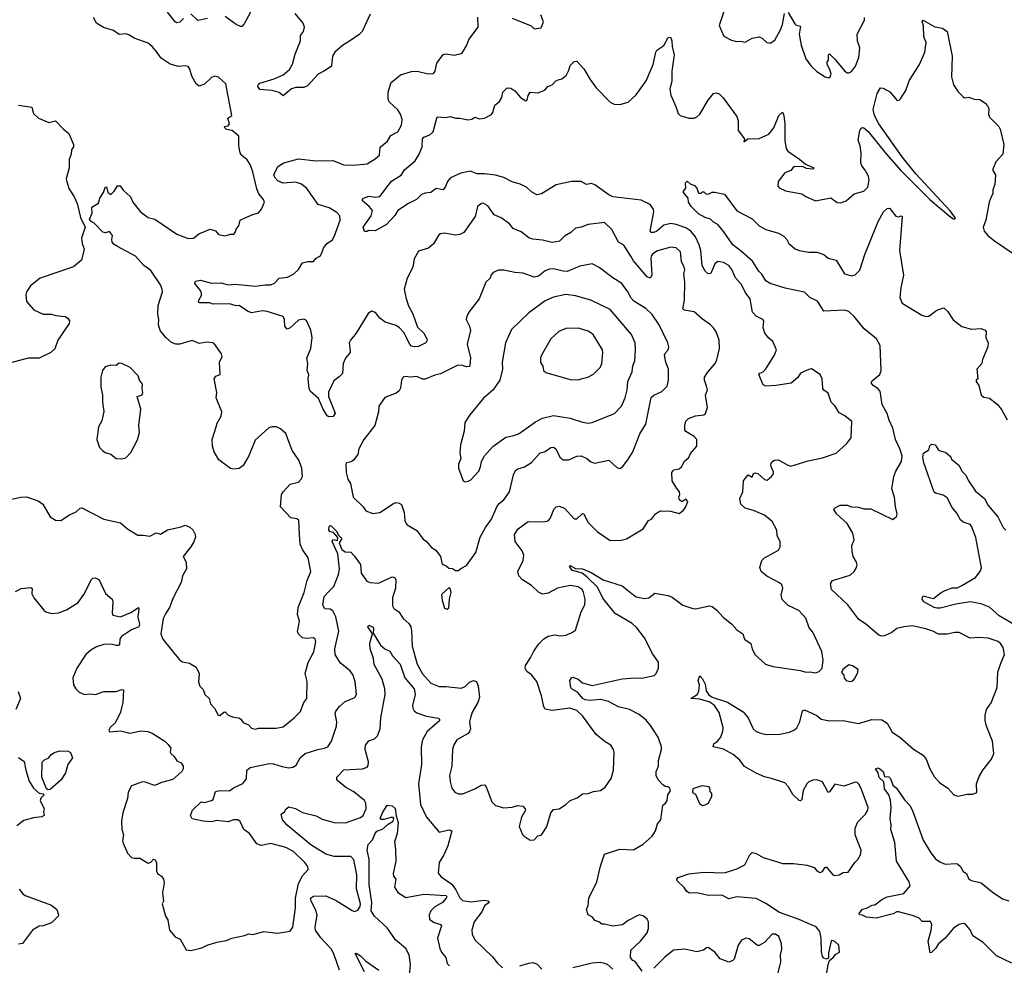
# Model space of a CAD drawing. Extents: x 2056909 to 2160450, y 827444 to 1016825.
# Tile 344 of 501: x 2091435 to 2098573, y 953369 to 960230. Entities that reach past the tile are written whole.
import ezdxf

# ---------------------------------------------------------------- set-up
doc = ezdxf.new("R2010")
doc.units = 0

msp = doc.modelspace()

# ---------------------------------------------------------------- linework, layer by layer
at = {"layer": '0CON10XD'}
for points in [[(2092622.1, 960237.9), (2092595, 960211.4), (2092575, 960207.5), (2092562, 960215), (2092506, 960285)], [(2093108.6, 960285), (2093060.9, 960199.1), (2093045, 960181.2), (2093035, 960180), (2093005, 960193.8), (2092925, 960252)], [(2096542.2, 960295), (2096507, 960187), (2096540.5, 960110.5), (2096595, 960081.2), (2096631.7, 960071.7), (2096663.9, 960073.9), (2096695, 960066.7), (2096745, 960096.2), (2096795, 960106), (2096817.5, 960095), (2096852.5, 960065), (2096875, 960059.2), (2096909.1, 960080.9), (2096950.8, 960155), (2096965.6, 960195), (2096980, 960275)], [(2097005, 960281.2), (2097055, 960200), (2097065, 960190.8), (2097095, 960182.5), (2097086.5, 960125), (2097099.4, 960045), (2097134.2, 959945), (2097172, 959892), (2097215, 959854), (2097275, 959816), (2097295, 959808.8), (2097309.2, 959810.8), (2097316.7, 959835), (2097308.8, 959868.8), (2097289.2, 959905), (2097288.3, 959921.7), (2097297.5, 959935), (2097297.5, 959975), (2097305, 959982.5), (2097345, 959944.2), (2097415, 959859.4), (2097435, 959844), (2097445.9, 959844.1), (2097465.7, 959854.3), (2097495, 959891.2), (2097518.1, 959955), (2097525.7, 960025), (2097508.6, 960075), (2097506.1, 960123.9), (2097558.8, 960225), (2097560, 960245)], [(2093145, 955083.3), (2093165, 955090), (2093295, 955090), (2093345, 955100), (2093425, 955164), (2093469.3, 955210.7), (2093494.4, 955275.6), (2093517.5, 955305), (2093517.9, 955427.9), (2093504.2, 955485), (2093526, 955565), (2093567, 955643), (2093582.5, 955715), (2093578, 955735), (2093565, 955743.8), (2093515, 955740.8), (2093485, 955745.8), (2093458.7, 955768.7), (2093448.7, 955788.7), (2093463.6, 955865), (2093448.9, 955915), (2093454.7, 955965.3), (2093498.2, 956075), (2093519.1, 956160.9), (2093545.7, 956225), (2093525.8, 956325), (2093484.6, 956384.6), (2093467.3, 956425), (2093464.3, 956494.3), (2093457.8, 956597.8), (2093445, 956607.5), (2093400, 956615), (2093326.4, 956696.4), (2093333.8, 956785), (2093343.8, 956805), (2093395, 956860), (2093455.6, 956874.4), (2093476.2, 956895), (2093483.9, 956916.1), (2093479.2, 956975), (2093457.5, 957035), (2093411.1, 957105), (2093365, 957226.7), (2093325, 957260), (2093295.7, 957275.7), (2093265, 957276.9), (2093241.9, 957268.1), (2093141.6, 957178.4), (2093095.3, 957064.7), (2093055.4, 956994.6), (2093025.5, 956974.5), (2092985, 956968.1), (2092963.5, 956973.5), (2092877.3, 957037.3), (2092844.5, 957094.5), (2092833.1, 957135), (2092831.1, 957185), (2092859.2, 957275), (2092867.3, 957302.7), (2092895.9, 957354.1), (2092901.2, 957385), (2092858.8, 957485), (2092863.3, 957525), (2092843.6, 957623.6), (2092856.4, 957643.6), (2092887.5, 957655), (2092883.9, 957743.9), (2092902, 957785), (2092898, 957805), (2092845, 957880), (2092835, 957886.2), (2092788.8, 957888.8), (2092735, 957880), (2092685, 957902), (2092595, 957876.5), (2092566.4, 957876.4), (2092536.4, 957886.4), (2092494.7, 957924.7), (2092453.1, 957975), (2092440, 958015), (2092444.5, 958055), (2092435.6, 958095), (2092437.8, 958155), (2092469.4, 958255), (2092468.1, 958275), (2092455.6, 958305), (2092385, 958409.2), (2092335, 958446), (2092274.3, 958514.3), (2092144.4, 958584.4), (2092118.8, 958598.8), (2092106.2, 958615), (2092102, 958635), (2092106.4, 958663.6), (2092085, 958692.5), (2092057.7, 958682.3), (2092037.7, 958687.7), (2091975, 958752.5), (2091952.5, 958765), (2091941.7, 958781.7), (2091961.2, 958825), (2091958.8, 958865), (2091963.8, 958875), (2092005, 958897.5), (2092015.8, 958935), (2092042, 958975), (2092055, 959012.5), (2092065, 959017.5), (2092073.8, 958975), (2092095, 958961.2), (2092120, 958985), (2092143.8, 959025), (2092162.5, 959025), (2092183.6, 958993.6), (2092237.5, 958945), (2092254, 958905), (2092311.2, 958835), (2092366.2, 958795), (2092415, 958781.4), (2092575, 958674.4), (2092655, 958641.9), (2092695, 958643.8), (2092732.5, 958675), (2092815, 958710), (2092855, 958696.7), (2092875, 958670), (2092925, 958662.5), (2092963, 958673), (2092987, 958673), (2092997.5, 958685), (2093006.7, 958715), (2093023.3, 958735), (2093032.5, 958775), (2093075, 958793.3), (2093125, 958816.7), (2093165, 958827.5), (2093187.5, 958855), (2093208.8, 958905), (2093201.2, 958925), (2093168.6, 958965), (2093153.3, 959003.3), (2093125, 959126.7), (2093105, 959180), (2093082.7, 959212.7), (2093044.2, 959244.2), (2093034.1, 959264.1), (2093024.2, 959314.2), (2093024, 959385), (2092975, 959425.7), (2092935, 959433.1), (2092921.2, 959445), (2092920, 959455), (2092945, 959460), (2092956.2, 959475), (2092943.8, 959515), (2092973.3, 959535), (2092928, 959765), (2092875, 959813.3), (2092849.3, 959820.7), (2092825, 959810), (2092775, 959761.2), (2092735, 959746.7), (2092714.4, 959764.4), (2092685.7, 959815), (2092665.6, 959875.6), (2092655, 959888.8), (2092635, 959894.2), (2092585, 959890.8), (2092525, 959905.7), (2092460.2, 959950.2), (2092425, 960000), (2092395.8, 960035), (2092365, 960058.6), (2092265, 960095.7), (2092225, 960120.8), (2092205, 960125.7), (2092155, 960122.9), (2092115, 960151.9), (2092042.7, 960172.7), (2091990.8, 960205), (2091968.6, 960245)], [(2092795, 960237.5), (2092725, 960224.2), (2092675, 960272.5)], [(2094646.2, 954613.8), (2094735, 954650), (2094780, 954675), (2094805, 954677.5), (2094816.9, 954665), (2094858.1, 954555), (2094885, 954528.1), (2094945, 954510.6), (2095005, 954515.7), (2095045, 954527.5), (2095083.6, 954523.6), (2095100, 954505), (2095101.2, 954495), (2095072.5, 954445), (2095056.2, 954375), (2095079.3, 954319.3), (2095092.5, 954305), (2095135, 954276.7), (2095165, 954280), (2095191.7, 954308.3), (2095215, 954313.8), (2095225.7, 954324.3), (2095256, 954375), (2095286, 954475), (2095305, 954498.8), (2095345, 954503.3), (2095393.3, 954535), (2095424.5, 954565.5), (2095475.7, 954584.3), (2095516.1, 954613.9), (2095555, 954616.2), (2095595, 954630), (2095645, 954636.7), (2095678.3, 954661.7), (2095723.8, 954725), (2095738.8, 954785), (2095744, 954915), (2095740, 954935), (2095720, 954965), (2095679.7, 954989.7), (2095615, 955042.9), (2095515, 955179.4), (2095475, 955217.9), (2095423.7, 955233.7), (2095295, 955216.9), (2095245, 955227.5), (2095233.5, 955245), (2095218.1, 955325), (2095185, 955427.5), (2095145, 955476.2), (2095111.7, 955501.7), (2095100, 955525), (2095102.5, 955545), (2095139.1, 955600.9), (2095161.3, 955648.7), (2095198.2, 955701.8), (2095235, 955738.1), (2095265, 955756.9), (2095315, 955767.5), (2095355, 955760), (2095395, 955764), (2095435, 955780), (2095465, 955800), (2095505, 955932.5), (2095532.5, 955985), (2095534.2, 956025.8), (2095523.3, 956075), (2095512.5, 956095), (2095483.8, 956115), (2095425, 956125.4), (2095334.6, 956105.4), (2095265, 956068.6), (2095225, 956062.9), (2095195, 956075.7), (2095145, 956124.5), (2095080.6, 956165), (2095054.3, 956195), (2095045.7, 956225), (2095085.5, 956305), (2095090, 956345), (2095076.7, 956375), (2095026.2, 956445), (2095021.1, 956495), (2095048.6, 956535), (2095121.3, 956588.7), (2095235, 956585.6), (2095265, 956594.2), (2095280.5, 956609.5), (2095308.7, 956681.3), (2095325, 956696), (2095345, 956700), (2095383.3, 956685), (2095455, 956608.1), (2095475, 956608.6), (2095515, 956646), (2095525, 956643.8), (2095553.7, 956583.7), (2095623.3, 956515), (2095715, 956451.4), (2095795.8, 956454.2), (2095835, 956462), (2095953.9, 956536.1), (2095993.3, 956595), (2096015, 956606.7), (2096044.3, 956645.7), (2096065, 956658), (2096085, 956666.2), (2096154, 956664), (2096215, 956646.7), (2096245, 956667.5), (2096260.7, 956689.3), (2096277.5, 956735), (2096265, 956750), (2096235, 956732.5), (2096217.5, 956745), (2096212.5, 956765), (2096220, 956785), (2096217.5, 956805), (2096197.7, 956827.7), (2096166, 956885), (2096163.3, 956945), (2096176.4, 956963.6), (2096215, 956971.2), (2096233.3, 956985), (2096255, 957026.7), (2096285.7, 957054.3), (2096298.8, 957081.2), (2096343.8, 957135), (2096343.8, 957185), (2096325, 957206.2), (2096265, 957241.2), (2096258, 957255), (2096256, 957285), (2096265, 957316.7), (2096283.3, 957335), (2096335, 957354.3), (2096395, 957362.5), (2096407.5, 957372.5), (2096422.2, 957415), (2096406.7, 957505), (2096420.8, 957545), (2096416, 957564), (2096399.5, 957615), (2096400, 957635), (2096420.9, 957669.1), (2096475.8, 957734.2), (2096488.8, 957761.2), (2096508.6, 957845), (2096505.6, 957905), (2096483.1, 957965), (2096464.3, 957995), (2096442.9, 958015), (2096385, 958055.7), (2096325, 958110.6), (2096253.1, 958123.1), (2096241.5, 958131.5), (2096254.5, 958195), (2096256.5, 958325), (2096250, 958385), (2096256.6, 958415), (2096253.1, 958435), (2096231.8, 958475), (2096224.3, 958545), (2096195, 958574.3), (2096155, 958578.9), (2096057.8, 958552.2), (2096025, 958531.9), (2096015, 958518.8), (2096011.2, 958498.8), (2096017.9, 958375), (2096005, 958354.2), (2095985, 958362.9), (2095885, 958480), (2095864.6, 958515), (2095815, 958593.3), (2095775, 958616.2), (2095727.1, 958707.1), (2095675, 958757.5), (2095555, 958743.8), (2095505.7, 958724.3), (2095465, 958717.5), (2095430, 958685), (2095385, 958658.6), (2095348.3, 958621.7), (2095295, 958613.5), (2095225, 958630), (2095155, 958637.5), (2095125, 958648), (2095071.1, 958691.1), (2095011.2, 958715), (2094985, 958747.5), (2094925, 958791.1), (2094875, 958814.5), (2094829.8, 958879.8), (2094795, 958899.2), (2094783, 958897), (2094754.2, 958875), (2094737.3, 958802.7), (2094654.1, 958685.9), (2094625, 958671.5), (2094595, 958667.3), (2094515, 958680), (2094485, 958677.1), (2094472.4, 958667.6), (2094435, 958602.5), (2094398.8, 958571.2), (2094325, 958550), (2094293.8, 958495), (2094286, 958435), (2094244, 958355), (2094222, 958275), (2094233.1, 958215), (2094253.6, 958153.6), (2094285.6, 958095), (2094319.7, 957999.7), (2094364.1, 957954.1), (2094386.2, 957915), (2094388.8, 957905), (2094380, 957885), (2094325, 957857.5), (2094295, 957855.8), (2094275, 957862), (2094262.9, 957875), (2094219.4, 957959.4), (2094188.1, 957995), (2094165, 958011.8), (2094083.9, 958033.9), (2094045.8, 958065), (2094015, 958105.8), (2093985, 958114.2), (2093960.9, 958099.1), (2093873.8, 957955), (2093832, 957905), (2093824.3, 957885), (2093827.1, 957847.1), (2093830.8, 957815), (2093796.3, 957773.7), (2093780.6, 957735), (2093775, 957663.3), (2093752, 957638), (2093711.1, 957608.9), (2093673.6, 957526.4), (2093674.4, 957495), (2093721.4, 957375), (2093708.3, 957351.7), (2093675, 957349.2), (2093664.6, 957354.6), (2093634.7, 957404.7), (2093600.1, 957480.1), (2093540.5, 957535), (2093532.7, 957552.7), (2093526.7, 957623.3), (2093530.8, 957655), (2093519.4, 957685), (2093522.5, 957735), (2093517.5, 957775), (2093545.6, 957845), (2093554.4, 957925), (2093546.4, 957976.4), (2093515, 958046.2), (2093495, 958055.8), (2093455, 958049.4), (2093395, 957994), (2093375, 957983.3), (2093357.5, 958005), (2093355.6, 958055), (2093345, 958075.8), (2093228.3, 958111.7), (2093195, 958116.4), (2093115, 958103.3), (2093085, 958114.3), (2093025, 958156.7), (2093005, 958154.4), (2092955, 958166.9), (2092835, 958166.2), (2092814.2, 958174.2), (2092737.5, 958175), (2092730.8, 958185), (2092732.5, 958195), (2092751.7, 958228.3), (2092753.8, 958245), (2092745.6, 958265.6), (2092703.8, 958315), (2092708, 958332), (2092745, 958339.5), (2092825, 958317.5), (2092895, 958320), (2092945, 958306.2), (2092995, 958310), (2093145, 958296.2), (2093215, 958306.9), (2093255, 958305.6), (2093281.5, 958318.5), (2093315, 958353.3), (2093377.3, 958362.7), (2093422, 958385), (2093455, 958418), (2093485, 958466.2), (2093524.2, 958475.8), (2093565, 958476.2), (2093585, 958498.8), (2093615, 958516.2), (2093627.5, 958545), (2093637.6, 958572.4), (2093661.4, 958605), (2093698.9, 958631.1), (2093718.1, 958661.9), (2093758.5, 958775), (2093756.7, 958806.7), (2093735, 958830.6), (2093678.6, 958865), (2093599.5, 958889.5), (2093515.2, 959005.2), (2093476.6, 959036.6), (2093435, 959050.8), (2093344.6, 959044.6), (2093305, 959059.4), (2093284.4, 959085), (2093278, 959105), (2093305, 959163.3), (2093349.1, 959190.9), (2093455, 959220), (2093585, 959204.6), (2093705, 959207.7), (2093785, 959177.3), (2093855, 959173.8), (2093955, 959184.4), (2094010.9, 959219.1), (2094042.3, 959247.7), (2094047.5, 959305), (2094101.3, 959348.7), (2094125, 959388.3), (2094175, 959415.5), (2094202.7, 959465), (2094206.5, 959505), (2094196.4, 959545), (2094176.4, 959576.4), (2094115, 959631.1), (2094105, 959651.2), (2094106.6, 959703.4), (2094126.7, 959775), (2094195, 959828.5), (2094275, 959853.3), (2094316.4, 959856.4), (2094395, 959837.5), (2094435, 959838), (2094447.5, 959855), (2094458, 959915), (2094505, 959976.2), (2094525, 959981.2), (2094585, 959972), (2094635, 959983.3), (2094645, 959992.5), (2094675.6, 960044.4), (2094690.8, 960085), (2094757.5, 960175), (2094755, 960247.5)], [(2093975, 960268.8), (2093918.6, 960145), (2093896.9, 960123.1), (2093825, 960074.2), (2093775, 960041.9), (2093720, 959995), (2093703.1, 959965), (2093695, 959892.9), (2093649.2, 959860.8), (2093597.5, 959835), (2093521.4, 959748.6), (2093495, 959737.5), (2093436.4, 959736.4), (2093405, 959727.3), (2093345, 959676.2), (2093315, 959701.2), (2093265, 959715.7), (2093175, 959723.3), (2093162, 959745), (2093162.5, 959755), (2093175, 959769.2), (2093278.5, 959801.5), (2093345, 959830), (2093390.7, 959869.3), (2093412.9, 959907.1), (2093431.2, 959978.8), (2093471.1, 960075), (2093470.8, 960115), (2093491.8, 960145), (2093499.2, 960175), (2093490.6, 960205), (2093431.1, 960275)], [(2095947, 953327), (2095896.4, 953396.4), (2095880, 953405), (2095862.5, 953425), (2095865, 953480), (2095935, 953543.3), (2095983.8, 953605), (2095992.5, 953635), (2095994.3, 953685), (2095984.4, 953704.4), (2095955, 953727.5), (2095925, 953734.3), (2095845, 953694), (2095805, 953662.5), (2095735, 953652.5), (2095675, 953668), (2095655, 953666.7), (2095632.5, 953685), (2095605, 953693.3), (2095588.3, 953718.3), (2095556.2, 953736.2), (2095543.3, 953775), (2095555.9, 953804.1), (2095560, 953855), (2095619.2, 953975), (2095645, 954087.5), (2095674, 954175), (2095785, 954210.8), (2095885, 954205.8), (2095955, 954248.8), (2096021.2, 954305), (2096043.8, 954345), (2096058.8, 954395), (2096083.8, 954425), (2096098.3, 954531.7), (2096117.5, 954545), (2096130, 954565), (2096133.3, 954605), (2096152.5, 954635), (2096147.5, 954655), (2096133.3, 954663.3), (2096115, 954666.7), (2096098.3, 954678.3), (2096063.8, 954715), (2096050, 954745), (2096050, 954775), (2096066.1, 954813.9), (2096066.2, 954855), (2096088.8, 954935), (2096088.8, 954955), (2096064, 955025), (2096009.1, 955109.1), (2095976.6, 955146.6), (2095925, 955187.8), (2095856.1, 955226.1), (2095775, 955244.5), (2095703, 955283), (2095645, 955297.7), (2095570.4, 955289.6), (2095535, 955294.8), (2095517.7, 955305), (2095479.6, 955349.6), (2095435, 955374.2), (2095429.2, 955385), (2095424.3, 955435), (2095434.2, 955455.8), (2095445, 955460), (2095483.3, 955445), (2095515, 955418), (2095585, 955399.4), (2095802.6, 955447.4), (2095895, 955454.3), (2095945, 955452.9), (2096035, 955471.2), (2096048, 955485), (2096066.2, 955525), (2096065, 955567.5), (2096025, 955626.2), (2095965.5, 955745), (2095908.1, 955818.1), (2095875, 955849.4), (2095750.7, 955920.7), (2095662.6, 956032.6), (2095622.8, 956112.8), (2095547.5, 956187.5), (2095513.5, 956213.5), (2095438, 956235), (2095420, 956265), (2095425, 956268.8), (2095465, 956248.1), (2095515, 956244.4), (2095578.5, 956218.5), (2095665, 956166.7), (2095801.7, 956121.7), (2095874.6, 956064.6), (2095905, 956043.3), (2095965, 956031.4), (2095995, 956036), (2096040.5, 956069.5), (2096135, 956052.5), (2096165, 956039.2), (2096242.6, 955982.6), (2096315, 955957.5), (2096335, 955956), (2096435, 955978), (2096455, 955971.2), (2096488, 955945), (2096535, 955894), (2096598.8, 955845), (2096635, 955803.3), (2096676.7, 955775), (2096690, 955735), (2096736, 955705), (2096744, 955665), (2096763.4, 955623.4), (2096842.5, 955555), (2096895, 955535.8), (2097095, 955508.6), (2097135, 955496), (2097165, 955499.2), (2097205, 955490), (2097230.5, 955499.5), (2097252, 955525), (2097258.9, 955585), (2097251.8, 955628.2), (2097249.1, 955645), (2097185.5, 955785), (2097158.1, 955818.1), (2097135, 955886.7), (2097082.4, 955942.4), (2097005, 955980), (2096962.6, 956022.6), (2096954.3, 956055), (2096968, 956105), (2096959.1, 956129.1), (2096943.2, 956143.2), (2096851.3, 956191.3), (2096809.2, 956225), (2096801.4, 956255), (2096815, 956306), (2096835, 956325.7), (2096935, 956380), (2096947.5, 956405), (2096947.5, 956445), (2096926, 956485), (2096924.5, 956525), (2096889.8, 956589.8), (2096833.8, 956633.8), (2096755, 956667.5), (2096693.3, 956685), (2096663.6, 956713.6), (2096655.6, 956755), (2096677.5, 956805), (2096682.5, 956885), (2096695.8, 956904.2), (2096715, 956926.7), (2096745, 956910), (2096753.9, 956936.1), (2096767.5, 956942.5), (2096785, 956936.2), (2096835, 956893.3), (2096855, 956888.8), (2096885, 956914.2), (2096898.6, 956935), (2096899.7, 956949.7), (2096882, 956985), (2096880, 957005), (2096888, 957022), (2096906.9, 957033.1), (2096935, 957035.5), (2096999.2, 956999.2), (2097025, 956991.5), (2097150.5, 957029.5), (2097255, 957050.8), (2097355, 957085.8), (2097428.3, 957151.7), (2097463.8, 957195), (2097466.7, 957315), (2097416.6, 957356.6), (2097376.8, 957376.8), (2097346.5, 957426.5), (2097318, 957455), (2097295, 957520), (2097265, 957542.5), (2097257.5, 957555), (2097253.3, 957625), (2097237.5, 957655), (2097175.9, 957695.9), (2097155, 957691.2), (2097096.7, 957665), (2097077, 957633), (2097026.8, 957593.2), (2096915.5, 957574.5), (2096845, 957570.6), (2096825, 957580), (2096794, 957655), (2096800, 957665), (2096825, 957675.8), (2096844.6, 957695.4), (2096907.1, 957795), (2096922, 957835), (2096894, 957895), (2096865, 957920), (2096836.4, 957956.4), (2096824, 957995), (2096830, 958045), (2096822.5, 958055), (2096775, 958078), (2096746.8, 958106.8), (2096730, 958205), (2096700, 958245), (2096665, 958310), (2096625, 958356.7), (2096598.3, 958418.3), (2096575.6, 958445.6), (2096537.3, 958467.3), (2096495, 958475.7), (2096475, 958458.8), (2096445, 958388.8), (2096425, 958386), (2096405, 958404.3), (2096382.9, 958445), (2096372.2, 958555), (2096360.3, 958595), (2096333.6, 958655), (2096300.5, 958695), (2096265, 958720), (2096195, 958744.5), (2096155, 958750), (2096105, 958738.6), (2096054.2, 958695), (2096032.5, 958685), (2096012.5, 958685), (2096006, 958695), (2096032.3, 958835), (2096030.9, 958855), (2096005, 958889.1), (2095940.1, 958920.1), (2095735, 958945.3), (2095705, 958958.9), (2095605, 959032.2), (2095579.2, 959040.8), (2095545, 959033.3), (2095505, 959056.2), (2095435, 959054.4), (2095325, 959031.4), (2095217.5, 958965), (2095185, 958960), (2095145, 958981.2), (2095110, 959015), (2095063.3, 959036.7), (2095005, 959052.9), (2094945, 959085.7), (2094885, 959100.6), (2094805, 959111.5), (2094751.1, 959111.1), (2094701.7, 959131.7), (2094632.5, 959115), (2094558.1, 959081.9), (2094535.8, 959055), (2094521.3, 959018.7), (2094505, 958996.2), (2094455, 959005.8), (2094415, 958976.7), (2094375, 958972.1), (2094348, 958962), (2094312, 958925), (2094253.1, 958896.9), (2094175.5, 958844.5), (2094155, 958810), (2094095, 958744.4), (2094011.7, 958698.3), (2093965, 958700), (2093955, 958692.5), (2093933.3, 958693.3), (2093924.2, 958725), (2093982.7, 958807.3), (2093992, 958845), (2093968.8, 958875), (2093920, 958915), (2093920, 958925), (2093927.5, 958935), (2093965, 958949.2), (2094015, 958942), (2094045, 958946.7), (2094105, 959026.2), (2094130.9, 959059.1), (2094199.5, 959100.5), (2094225, 959139.2), (2094300.8, 959205), (2094330.8, 959255), (2094352.5, 959307.5), (2094355.8, 959365), (2094365, 959377.1), (2094407, 959393), (2094431.2, 959415), (2094462.5, 959525), (2094525, 959518.8), (2094555, 959527.5), (2094595, 959515.8), (2094625, 959515.8), (2094685, 959502.9), (2094711.7, 959508.3), (2094735, 959522.5), (2094765, 959511.2), (2094805, 959514), (2094855, 959541.2), (2094865, 959556.7), (2094880, 959610), (2094913, 959637), (2094930, 959665), (2094936.4, 959703.6), (2094970, 959735), (2094995, 959733.3), (2095025, 959713.3), (2095065, 959663.8), (2095105, 959640), (2095113.8, 959646.2), (2095121.1, 959678.9), (2095135, 959703.3), (2095190.7, 959699.3), (2095241.7, 959718.3), (2095264.4, 959745.6), (2095295, 959756.7), (2095322, 959785), (2095345.9, 959795.9), (2095365, 959800.8), (2095396.2, 959825), (2095416.7, 959863.3), (2095425, 959896.2), (2095455, 959926.2), (2095475, 959927.5), (2095523.6, 959873.6), (2095569.4, 959795), (2095615, 959734), (2095715, 959631.9), (2095745, 959616.7), (2095785, 959613.3), (2095845, 959630.9), (2095905, 959684.4), (2095975.5, 959785), (2096027.8, 959905), (2096045.5, 959995), (2096055, 960008.1), (2096105, 960041.2), (2096135, 960101.2), (2096153.3, 960103.3), (2096163.8, 960075), (2096164, 960035), (2096179.4, 959975), (2096161.5, 959855), (2096161.9, 959785), (2096148.5, 959725), (2096155, 959681.2), (2096190.5, 959600.5), (2096208.6, 959548.6), (2096223.8, 959535), (2096285, 959515.6), (2096325.6, 959514.4), (2096345, 959524), (2096365.4, 959544.6), (2096425, 959646.2), (2096463.8, 959695), (2096485, 959700), (2096505, 959692.5), (2096535, 959663.3), (2096635, 959527.5), (2096643.3, 959495), (2096644.2, 959425), (2096690, 959365), (2096685, 959342.5), (2096714.4, 959365.6), (2096795, 959368.6), (2096865, 959399.2), (2096902.2, 959445), (2096939.4, 959535), (2096965, 959557.5), (2096974.3, 959534.3), (2096980.9, 959475), (2096981.7, 959351.7), (2096992.2, 959295), (2097004.7, 959274.7), (2097088.3, 959218.3), (2097130.8, 959180.8), (2097191.2, 959155), (2097183.8, 959146.2), (2097140.2, 959150.2), (2097115, 959161.1), (2097055, 959164.2), (2097041.7, 959158.3), (2097025.5, 959134.5), (2096981.3, 959118.7), (2096933.8, 959055), (2096931.2, 959025), (2096940.5, 959010.5), (2096987.7, 958987.7), (2097105.8, 958965.8), (2097135, 958946.2), (2097205, 958916), (2097315, 958936.2), (2097362.1, 958902.1), (2097385, 958900), (2097426.7, 958915), (2097485, 958967.1), (2097555, 958985.6), (2097584.7, 959015.3), (2097592.4, 959065), (2097588.6, 959095), (2097565, 959138.5), (2097539.1, 959169.1), (2097531.9, 959191.9), (2097534.6, 959264.6), (2097528.2, 959315), (2097514.5, 959355), (2097525.4, 959424.6), (2097535, 959441.4), (2097545, 959447.1), (2097555, 959443.8), (2097585, 959418.1), (2097717.4, 959257.4), (2097822.6, 959135), (2098035, 958923), (2098185, 958795.7), (2098205.8, 958784.2), (2098216.2, 958783.8), (2098216.4, 958793.6), (2098178.6, 958845), (2097931.7, 959111.7), (2097833.4, 959233.4), (2097663.9, 959475), (2097631.3, 959535), (2097622.6, 959577.4), (2097650.6, 959695), (2097675, 959734), (2097695, 959733.8), (2097743.3, 959705), (2097797, 959643), (2097810, 959645), (2097820, 959655), (2097859.2, 959715), (2097883.1, 959785), (2097958.6, 959905), (2097997.8, 959995), (2098005.7, 960065), (2097990.8, 960105), (2097986.2, 960185), (2097977.5, 960215), (2097985, 960226.7), (2098068.3, 960178.3), (2098125, 960167.5), (2098158, 960145), (2098195.5, 959965), (2098190, 959815), (2098205.7, 959755.7), (2098238.8, 959705), (2098275, 959670), (2098285, 959663.3), (2098315, 959666.7), (2098355, 959652.5)], [(2095005, 960240), (2095142.5, 960185), (2095165, 960162.5), (2095215, 960170), (2095232.5, 960215), (2095212.5, 960265)], [(2098355, 959652.5), (2098395, 959650), (2098435, 959623.8), (2098451.2, 959605), (2098460, 959585), (2098459.2, 959545), (2098465, 959522.5), (2098532.5, 959455), (2098543.3, 959435), (2098570.8, 959325), (2098563.3, 959255), (2098511.7, 959198.3), (2098490, 959145), (2098490, 959135), (2098510, 959105), (2098503.3, 959035), (2098490, 958995), (2098490, 958965), (2098476.7, 958945), (2098464, 958905), (2098440, 958775), (2098418.8, 958725), (2098427.1, 958695), (2098452.5, 958665), (2098502.5, 958625), (2098705, 958486.8)], [(2091425, 959609.6), (2091523.3, 959595), (2091535, 959550), (2091571.2, 959515), (2091645, 959484.4), (2091695, 959496.2), (2091748.8, 959438.8), (2091791.2, 959405), (2091824, 959325), (2091823.8, 959306.2), (2091811.2, 959285), (2091808.6, 959255), (2091794.4, 959215), (2091792.5, 959155), (2091772.5, 959075), (2091775.6, 959055.6), (2091790.8, 959005), (2091830, 958945), (2091850.8, 958895), (2091876.2, 958795), (2091908.8, 958725), (2091883.8, 958645), (2091887.1, 958605), (2091902.9, 958565), (2091882.5, 958485), (2091825, 958435.7), (2091584, 958355), (2091512.1, 958297.9), (2091484, 958255), (2091478.8, 958235), (2091483.8, 958185), (2091536.7, 958125), (2091605.9, 958094.1), (2091665, 958094.2), (2091696.2, 958083.8), (2091765, 958076.2), (2091782.5, 958065), (2091796.2, 958045), (2091793.3, 958025), (2091712.2, 957905), (2091688.3, 957841.7), (2091660, 957815), (2091575, 957774.4), (2091496.8, 957773.2), (2091325, 957728.8)], [(2096385, 955446.7), (2096405, 955408.8), (2096411.5, 955361.5), (2096431.1, 955331.1), (2096455, 955314), (2096567, 955277), (2096679.1, 955209.1), (2096715.7, 955165), (2096751.9, 955085), (2096775, 955065.6), (2096815, 955050.5), (2096845.6, 955044.4), (2096945, 955045.7), (2097015, 955060), (2097052.7, 955077.3), (2097068.8, 955091.2), (2097090.8, 955135), (2097108.8, 955215), (2097125, 955223.3), (2097215, 955180.6), (2097245, 955154.3), (2097305, 955142.5), (2097405, 955146), (2097515, 955122.5), (2097613.6, 955153.6), (2097685, 955151.2), (2097723.3, 955125), (2097759.6, 955059.6), (2097815, 955024.4), (2097915, 954936), (2097985, 954892.5), (2098005.4, 954865.4), (2098033.1, 954795), (2098065, 954738.8), (2098103.8, 954695), (2098162.5, 954655), (2098207.5, 954605), (2098235, 954596.7), (2098305, 954611.2), (2098345, 954610), (2098375, 954622.5), (2098372, 954685), (2098390.9, 954739.1), (2098418.1, 954785), (2098480, 954865), (2098497.5, 954905), (2098486.5, 954995), (2098442.9, 955105), (2098433.6, 955145), (2098433.5, 955185), (2098444.3, 955225), (2098477.2, 955272.8), (2098522.2, 955385), (2098525.5, 955495), (2098546.6, 955553.4), (2098575.6, 955625), (2098565.7, 955675), (2098546, 955705), (2098528.6, 955718.6), (2098455, 955742.2), (2098385, 955748.1), (2098325, 955743.1), (2098245, 955784.2), (2098215, 955783.8), (2098159.1, 955770.9), (2098095, 955772.5), (2098055, 955794), (2098005, 955810.8), (2097905, 955830.8), (2097845, 955825.7), (2097795, 955812), (2097757.4, 955782.6), (2097705, 955759.2), (2097685, 955757.5), (2097663.3, 955765), (2097567, 955847), (2097518.9, 955878.9), (2097438, 955985), (2097319.4, 956095), (2097314.2, 956135.8), (2097328.3, 956161.7), (2097455, 956199.2), (2097483.8, 956225), (2097502, 956255), (2097505.8, 956275), (2097502.5, 956295), (2097477.5, 956335), (2097470.5, 956370.5), (2097468.8, 956415), (2097484, 956456), (2097475.5, 956505), (2097432.9, 956575), (2097357.1, 956645), (2097337.5, 956675), (2097342.5, 956685), (2097383.6, 956706.4), (2097435, 956707.5), (2097465.9, 956695.9), (2097515, 956692.5), (2097555, 956680.8), (2097605, 956680), (2097765, 956603.3), (2097792.5, 956625), (2097796.2, 956645), (2097784.2, 956694.2), (2097777.5, 956765), (2097757.5, 956825), (2097772.9, 956915), (2097787.1, 956955), (2097827, 957023), (2097831.5, 957065), (2097816.2, 957116.2), (2097783.8, 957185), (2097765.4, 957265), (2097737.8, 957325), (2097725, 957372.5), (2097688, 957438), (2097673.8, 957535), (2097656.7, 957555), (2097621.4, 957575), (2097608.6, 957595), (2097618.6, 957611.4), (2097670.6, 957655), (2097680.9, 957685), (2097672.7, 957865), (2097647.5, 957915), (2097557.7, 957987.7), (2097485, 958076.2), (2097445, 958112.1), (2097415, 958121.2), (2097263.7, 958113.7), (2097217.9, 958187.9), (2097164.3, 958214.3), (2097125, 958252.3), (2096985, 958282.7), (2096875, 958314.6), (2096845, 958334.7), (2096814, 958384), (2096793.2, 958405), (2096748.2, 958478.2), (2096668.5, 958548.5), (2096604.5, 958595), (2096540.4, 958690.4), (2096495, 958744.3), (2096465, 958760), (2096443.3, 958783.3), (2096403.3, 958795), (2096355, 958820), (2096303.8, 958875), (2096283.8, 958905), (2096280, 958935), (2096246.7, 958975), (2096246.7, 958985), (2096263, 959007), (2096262.5, 959045), (2096273, 959057), (2096295, 959037.5), (2096326.1, 959026.1), (2096345, 959007.5), (2096355, 958970), (2096375, 958970), (2096385, 958980), (2096395, 958980), (2096410, 958965), (2096425, 958962.5), (2096455, 958977.5), (2096475, 958977.5), (2096545, 958962.5), (2096635, 958843.8), (2096744.1, 958784.1), (2096795, 958733.8), (2096845, 958708), (2096935, 958681.2), (2096975, 958660), (2096996, 958635), (2097010, 958605), (2097056.5, 958566.5), (2097085.8, 958554.2), (2097155, 958541.9), (2097215, 958544), (2097265, 958525.8), (2097295, 958500), (2097355, 958483.8), (2097415, 958386), (2097465, 958372), (2097491.7, 958378.3), (2097525, 958412.5), (2097562, 958525), (2097659.2, 958765), (2097696.7, 958835), (2097725, 958860), (2097741.7, 958861.7), (2097787.5, 958805), (2097805, 958800), (2097825, 958806.7), (2097831.7, 958801.7), (2097813.6, 958555), (2097841.5, 958375), (2097823.1, 958285), (2097815.8, 958215), (2097832.1, 958172.1), (2097975.8, 958085.8), (2098005, 958076), (2098025, 958079.2), (2098085, 958121.9), (2098135, 958138.8), (2098162, 958115), (2098201.7, 958051.7), (2098264.3, 958004.3), (2098334.1, 957984.1), (2098405, 957989.2), (2098435, 957976.2), (2098442, 957965), (2098438.8, 957925), (2098455.8, 957885.8), (2098454, 957855), (2098416.2, 957765), (2098411.2, 957735), (2098373.3, 957695), (2098380, 957625), (2098370, 957615), (2098370, 957605), (2098387.5, 957575), (2098406.2, 957505), (2098425, 957490), (2098465, 957483.8), (2098521.2, 957441.2), (2098552.3, 957402.3), (2098595, 957327.5)], [(2094615, 956232.5), (2094631.7, 956248.3), (2094675, 956270), (2094742, 956365), (2094772.9, 956475), (2094811.9, 956545), (2094855.6, 956605), (2094894.1, 956695.9), (2094911.5, 956718.5), (2094945.8, 956745), (2094985.8, 956805), (2095015, 956926.7), (2095030, 956960), (2095045, 956971.4), (2095095.5, 956984.5), (2095145, 957017.5), (2095206.4, 957083.6), (2095245, 957095.7), (2095285, 957125.8), (2095305, 957127.5), (2095322, 957115), (2095350, 957055), (2095375, 957036), (2095415, 957036), (2095475, 957062.9), (2095505, 957064.3), (2095545.4, 957045.4), (2095575, 957021.9), (2095605, 957012.5), (2095705, 957034), (2095765, 956980), (2095785, 956973.3), (2095805, 956986.7), (2095844.4, 957035.6), (2095879.2, 957095), (2095931.4, 957225), (2095974.4, 957295), (2096012.5, 957487.5), (2096033.3, 957505), (2096089.1, 957530.9), (2096128.5, 957571.5), (2096138.9, 957615), (2096138.1, 957695), (2096118.1, 957745), (2096110.6, 957795), (2096116.8, 957813.2), (2096136.4, 957833.6), (2096140, 957855), (2096134.5, 957885), (2096070, 958015), (2096019.6, 958089.6), (2095973, 958133), (2095887.9, 958187.9), (2095868.5, 958208.5), (2095844.4, 958255), (2095800.6, 958315), (2095735, 958355.5), (2095635, 958431.9), (2095585, 958457.8), (2095495, 958441.1), (2095405, 958403.3), (2095375, 958404.4), (2095305, 958421.4), (2095275, 958418.6), (2095245, 958407.1), (2095195, 958368.9), (2095165, 958361.2), (2095085, 958389.4), (2095025, 958394.3), (2094945, 958411.2), (2094905, 958413.3), (2094867.5, 958395), (2094852.3, 958377.7), (2094845.8, 958354.2), (2094814, 958325), (2094766, 958205), (2094691.2, 958108.8), (2094676.2, 958075), (2094672.5, 958055), (2094696.9, 958005), (2094703.1, 957975), (2094679.1, 957875), (2094703.6, 957776.4), (2094698.7, 957721.3), (2094695, 957714), (2094675, 957710), (2094645, 957720), (2094612, 957722), (2094485, 957660), (2094445, 957650.6), (2094375, 957622.5), (2094355, 957622), (2094315, 957640), (2094265, 957636.2), (2094235, 957642), (2094214.3, 957635.7), (2094203.8, 957615), (2094196.4, 957556.4), (2094185, 957536.7), (2094165, 957520), (2094081.7, 957488.3), (2094038, 957425), (2094035.7, 957385), (2094009.2, 957285), (2093930, 957185), (2093894, 957115), (2093886.1, 957073.9), (2093855, 957033.3), (2093837.7, 957022.3), (2093805, 957013.8), (2093800, 957005), (2093801.2, 956945), (2093813.3, 956895), (2093834, 956865), (2093852.9, 956765), (2093924, 956695), (2093945, 956666.2), (2093995, 956646.2), (2094045, 956654), (2094145, 956718.6), (2094165, 956725.7), (2094185, 956722.5), (2094201.9, 956711.9), (2094221.4, 956655), (2094227.5, 956595), (2094236, 956575), (2094245, 956564.2), (2094314.6, 956524.6), (2094360.3, 956460.3), (2094383.3, 956445), (2094420.4, 956400.4), (2094451.2, 956381.2), (2094485.8, 956335), (2094498.3, 956278.3), (2094527, 956267), (2094545, 956250), (2094571.7, 956248.3), (2094593.6, 956233.6), (2094615, 956232.5)], [(2094665, 956877.5), (2094685, 956882.5), (2094705, 956890), (2094763.3, 956955), (2094776.2, 956985), (2094783.8, 957025), (2094803.8, 957065), (2094865, 957134), (2094958.3, 957201.7), (2095017.8, 957212.2), (2095055, 957226.7), (2095175, 957312.9), (2095225, 957338.1), (2095305, 957356.9), (2095425, 957338.9), (2095515, 957309.4), (2095556.6, 957303.4), (2095585, 957306.9), (2095747.9, 957372.1), (2095797.1, 957425), (2095823.6, 957485), (2095838.2, 957545), (2095842.5, 957605), (2095874.4, 957675), (2095880.9, 957719.1), (2095895.5, 957755), (2095900, 957835), (2095896.9, 957885), (2095871.4, 957945), (2095715, 958126.9), (2095575.5, 958195.5), (2095463.2, 958226.8), (2095395, 958235.4), (2095305, 958216.4), (2095245, 958189.5), (2095125, 958101.9), (2094999.2, 957980.8), (2094957.8, 957885), (2094932.9, 957745), (2094934.3, 957695), (2094915.6, 957615), (2094865, 957542), (2094797.4, 957482.6), (2094697, 957363), (2094661.7, 957308.3), (2094656, 957245), (2094631.2, 957145), (2094626.4, 957086.4), (2094633.3, 957045), (2094616.7, 957005), (2094616.7, 956975), (2094650, 956885), (2094665, 956877.5)], [(2095483.9, 957616.1), (2095505, 957624), (2095553.9, 957636.1), (2095595, 957658.8), (2095642, 957705), (2095654.2, 957735), (2095662.5, 957815), (2095659.2, 957835), (2095592.5, 957945), (2095555, 957970.8), (2095485, 957992.5), (2095395, 957988.6), (2095343.7, 957966.3), (2095285.8, 957915), (2095217.5, 957795), (2095211.1, 957775), (2095211.5, 957741.5), (2095226.7, 957715), (2095233.3, 957685), (2095248.8, 957668.8), (2095425, 957618), (2095483.9, 957616.1)], [(2092175, 957043.8), (2092205, 957051.2), (2092240.2, 957089.8), (2092289.3, 957180.7), (2092304, 957235), (2092299.2, 957285), (2092312.5, 957405), (2092286.7, 957495), (2092322.3, 957507.7), (2092328, 957525), (2092322.5, 957555), (2092326, 957585), (2092303.3, 957615), (2092293.3, 957645), (2092235, 957706), (2092175.9, 957735.9), (2092155, 957736.7), (2092135, 957720), (2092095, 957723.3), (2092055, 957710), (2092033.8, 957685), (2092022, 957635), (2092022, 957565), (2092035.9, 957505.9), (2092034.2, 957455), (2092043.9, 957386.1), (2092030.5, 957319.5), (2092006, 957275), (2091994, 957185), (2092014, 957125), (2092035, 957103.8), (2092055, 957088.8), (2092095, 957076.2), (2092135, 957046.2), (2092175, 957043.8)], [(2098721.8, 955795), (2098535.7, 955905), (2098465, 955966.9), (2098405, 955991.2), (2098325, 956006.8), (2098220.5, 955989.5), (2098109.2, 955960.8), (2098085, 955960.4), (2098063.8, 955965), (2097989.4, 956005), (2097978.6, 956025), (2097979.5, 956040.5), (2097985, 956048.8), (2098002.5, 956045), (2098059.3, 956030.7), (2098115.6, 956074.4), (2098145, 956089.4), (2098195, 956107.5), (2098231.2, 956108.8), (2098265.5, 956124.5), (2098365, 956181.9), (2098398.1, 956225), (2098407.8, 956252.2), (2098366.4, 956473.6), (2098334.5, 956555), (2098326, 956566), (2098275, 956584.6), (2098255, 956600.6), (2098229.9, 956649.9), (2098195, 956690.8), (2098159.5, 956759.5), (2098129.5, 956779.5), (2098075, 956793.8), (2098065, 956802.9), (2097988.8, 957015), (2097982, 957055), (2097986.1, 957083.9), (2098025, 957110), (2098033, 957137), (2098045, 957150), (2098072.5, 957145), (2098097, 957107), (2098148.3, 957088.3), (2098185, 957057.5), (2098190.7, 957040.7), (2098246.2, 956995), (2098266.2, 956955), (2098294.1, 956924.1), (2098313.4, 956883.4), (2098365, 956808.8), (2098428.8, 956755), (2098455.7, 956705), (2098525, 956622.5), (2098565.5, 956545.5), (2098585, 956526)], [(2091365, 956749.4), (2091443.7, 956766.3), (2091485, 956768.5), (2091567.8, 956737.8), (2091601.4, 956715), (2091655, 956623.8), (2091695, 956598), (2091733.9, 956596.1), (2091795, 956637.1), (2091845, 956659.2), (2091873.4, 956686.6), (2091885, 956687.5), (2092045, 956606.9), (2092165, 956580), (2092215, 956536.2), (2092290, 956490), (2092330.7, 956490.7), (2092378.3, 956481.7), (2092425, 956505.8), (2092455, 956496.7), (2092505, 956528.8), (2092605, 956550), (2092635, 956563.3), (2092668.8, 956548.8), (2092689.2, 956529.2), (2092706, 956495), (2092708, 956475), (2092697.6, 956442.4), (2092676, 956405), (2092620, 956335), (2092642.5, 956295), (2092644, 956245), (2092614.6, 956195.4), (2092605, 956147.5), (2092547.1, 956035), (2092521.4, 955965), (2092490.6, 955919.4), (2092475.5, 955884.5), (2092457.5, 955775), (2092471.4, 955735), (2092593.3, 955585), (2092615, 955570), (2092665, 955560), (2092715, 955532.5), (2092735.9, 955485.9), (2092730, 955425), (2092740, 955395), (2092765, 955370), (2092776.7, 955335), (2092808, 955305), (2092818.8, 955265), (2092846.7, 955235), (2092874.1, 955184.1), (2092885, 955182.5), (2092915, 955206.7), (2092925, 955207.5), (2092945, 955183.3), (2092985, 955168.8), (2093023.6, 955163.6), (2093037.5, 955155), (2093055, 955130), (2093093.6, 955113.6), (2093115, 955088.8), (2093145, 955083.3)], [(2091405, 956080), (2091445, 956102), (2091515, 956110), (2091523.9, 956103.9), (2091522.9, 956065), (2091538, 956035), (2091610, 955945), (2091625, 955933.1), (2091665, 955922.2), (2091715, 955925.5), (2091775, 955948.5), (2091858.8, 956001.2), (2091900.1, 956059.9), (2091955, 956168.8), (2091965, 956178.1), (2091985, 956179.4), (2092010, 956165), (2092056.2, 956066.2), (2092106.2, 956025), (2092110, 956005), (2092104, 955925), (2092110.5, 955910.5), (2092165, 955898), (2092241.5, 955928.5), (2092295.8, 955965), (2092299.4, 955955), (2092290.7, 955895), (2092303.1, 955845), (2092297.5, 955825), (2092245, 955802.7), (2092171.5, 955755), (2092159.5, 955735), (2092158, 955695), (2092150.8, 955689.2), (2092135, 955688.1), (2092095, 955700), (2092045, 955697.5), (2091991.1, 955678.9), (2091951.2, 955655), (2091914, 955625), (2091849.2, 955525), (2091820.8, 955455), (2091824.3, 955405), (2091840.8, 955375), (2091865, 955350), (2091904.4, 955334.4), (2091945, 955338.6), (2091984.4, 955334.4), (2092045.7, 955355.7), (2092135, 955356.2), (2092175, 955370), (2092187, 955367), (2092181.9, 955275), (2092165.8, 955205), (2092128.8, 955131.2), (2092091.2, 955095), (2092080, 955075), (2092085, 955064), (2092165, 955070), (2092232.5, 955052.5), (2092315, 955069.4), (2092364.3, 955064.3), (2092395, 955053.8), (2092486.1, 954996.1), (2092511.2, 954971.2), (2092530, 954945), (2092525.6, 954915), (2092530.6, 954905), (2092554.3, 954885), (2092575, 954852.5), (2092605, 954837.5), (2092618.8, 954815), (2092620, 954795), (2092610, 954775), (2092545, 954717.5), (2092463.3, 954695), (2092415, 954672.5), (2092345, 954697.5), (2092325, 954699.2), (2092245, 954670), (2092220, 954625), (2092215, 954580), (2092183.3, 954475), (2092173.8, 954415), (2092176.2, 954355), (2092186, 954315), (2092180, 954275), (2092184.5, 954254.5), (2092215, 954183.8), (2092245, 954152), (2092265, 954145.8), (2092306.4, 954146.4), (2092365, 954110), (2092385, 954116.7), (2092405, 954140), (2092415, 954137.5), (2092426.2, 954115), (2092426.4, 954053.6), (2092432.5, 954035), (2092463.3, 954015), (2092478, 953995), (2092481.7, 953968.3), (2092468.8, 953895), (2092477.5, 953835), (2092467.5, 953815), (2092492.5, 953725), (2092509.3, 953699.3), (2092520, 953625), (2092562.5, 953575), (2092597.7, 953557.7), (2092640.7, 953480.7), (2092675, 953476.7), (2092755, 953496), (2092794.1, 953515.9), (2092865, 953538), (2092935, 953548), (2092973, 953567), (2093065, 953585.7), (2093095, 953598), (2093125, 953592.5), (2093205, 953613.3), (2093303, 953603), (2093395, 953617.5), (2093413.8, 953645), (2093433.6, 953785), (2093434.3, 953855), (2093455, 953962.5), (2093485, 954018.8), (2093525.8, 954065), (2093524.3, 954085), (2093502.5, 954115), (2093418.6, 954195), (2093365, 954224.6), (2093255, 954253.1), (2093185, 954239.5), (2093155, 954250.6), (2093099.5, 954325), (2093058.9, 954355), (2093032.6, 954412.6), (2093015, 954423.3), (2092985, 954424.5), (2092945, 954408.9), (2092865, 954420.8), (2092825, 954410.8), (2092765, 954413.8), (2092685, 954432.5), (2092673.3, 954455), (2092686.7, 954495), (2092750, 954555), (2092775, 954551.2), (2092825, 954564.2), (2092837, 954573), (2092855, 954630), (2092885, 954636.9), (2092955, 954635.7), (2092985, 954656.9), (2093053, 954687), (2093078.6, 954721.4), (2093082.5, 954785), (2093105, 954804.3), (2093245, 954833.5), (2093275, 954831.1), (2093338, 954812), (2093385, 954801.1), (2093415, 954805.8), (2093438.3, 954821.7), (2093468.9, 954875), (2093504.3, 954905.8), (2093595, 954934.5), (2093645, 954943.3), (2093667.5, 954955), (2093695.6, 954995), (2093731.4, 955105), (2093734.4, 955135), (2093721.9, 955195), (2093727.6, 955212.4), (2093753.3, 955246.7), (2093795, 955282.5), (2093865, 955312.5), (2093876.4, 955333.6), (2093867.5, 955425), (2093851.1, 955475), (2093829.4, 955505), (2093760.8, 955560.8), (2093720.9, 955625), (2093719.6, 955665), (2093747.6, 955792.4), (2093727.5, 955897.5), (2093705, 955940.8), (2093685, 955952.5), (2093645.8, 955955.8), (2093633.1, 955983.1), (2093643.1, 956045), (2093675, 956082.2), (2093712.1, 956117.9), (2093746.9, 956205), (2093752.8, 956242.8), (2093740.8, 956355), (2093700, 956445), (2093705, 956457.5), (2093738.3, 956451.7), (2093741.7, 956471.7), (2093708.8, 956508.8), (2093685, 956513.3), (2093676.7, 956525), (2093677.7, 956552.3), (2093685, 956558.8), (2093695, 956556), (2093735, 956516.7), (2093742.5, 956492.5), (2093770, 956465), (2093750, 956435), (2093770, 956385), (2093795, 956368.8), (2093835, 956367.5), (2093859.8, 956339.8), (2093905, 956276), (2093911.2, 956215), (2093952.5, 956155), (2093976.6, 956146.6), (2094035, 956141.9), (2094135, 956186.7), (2094155, 956182), (2094160.5, 956165), (2094159.2, 956105), (2094138.2, 956035), (2094137.4, 955977.4), (2094148.1, 955958.1), (2094183.4, 955933.4), (2094214.3, 955885), (2094255, 955849.2), (2094269.6, 955825), (2094275.3, 955795), (2094281.1, 955685), (2094315.5, 955555), (2094355, 955484.2), (2094415, 955415.7), (2094475, 955390.8), (2094525, 955392.2), (2094635, 955379.2), (2094665, 955392.5), (2094695, 955424), (2094725.8, 955435.8), (2094747.3, 955427.3), (2094759.2, 955395), (2094768.5, 955315), (2094755.5, 955275), (2094716.2, 955205), (2094702.9, 955165), (2094696.7, 955135), (2094702.2, 955085), (2094696.9, 955065), (2094685, 955051.9), (2094604.3, 955005), (2094582, 954968), (2094572.5, 954935), (2094567.3, 954815), (2094551.1, 954745), (2094555, 954702.5), (2094568.6, 954655), (2094590, 954625), (2094615, 954612.2), (2094646.2, 954613.8)], [(2094535, 955952.5), (2094546.4, 955963.6), (2094550, 956025), (2094562.5, 956075), (2094557, 956097), (2094545, 956107.5), (2094497.5, 956065), (2094493.8, 956055), (2094497, 956017), (2094515, 955960), (2094535, 955952.5)], [(2093754.2, 953334.2), (2093714.6, 953445), (2093695, 953485.5), (2093643, 953543), (2093618.1, 953568.1), (2093579.2, 953625), (2093576.8, 953645), (2093590.9, 953735), (2093580.4, 953775), (2093547.2, 953835), (2093543.7, 953855), (2093565, 953870.9), (2093655, 953873.2), (2093728.5, 953838.5), (2093845, 953765.8), (2093865, 953758.8), (2093885, 953770), (2093902.5, 953795), (2093905.6, 953815), (2093876.5, 953925), (2093878.6, 954025), (2093857.1, 954135), (2093835, 954159.4), (2093715, 954157.3), (2093654.3, 954175), (2093545, 954243.8), (2093373.8, 954385), (2093338.8, 954425), (2093330, 954465), (2093355, 954482.5), (2093366.7, 954505), (2093385, 954518.8), (2093435, 954506), (2093485, 954478), (2093585, 954454.3), (2093628.6, 954428.6), (2093714.3, 954404.3), (2093797.6, 954402.4), (2093905, 954441.4), (2093924, 954455), (2093945.5, 954505), (2093944.4, 954545), (2093935, 954565.8), (2093857.4, 954627.4), (2093798, 954658), (2093744.2, 954705), (2093735, 954717.5), (2093734, 954735), (2093783.6, 954786.4), (2093920, 954795), (2093955, 954806.2), (2093961.7, 954818.3), (2093962.5, 954845), (2093940.5, 954935), (2093940.8, 954965), (2093965, 954997.5), (2094007.4, 955012.6), (2094029.4, 955035), (2094047.1, 955085), (2094051.8, 955165), (2094083.1, 955335), (2094081.1, 955375), (2094061.9, 955445), (2094005, 955552.5), (2093998.6, 955595), (2093974.6, 955664.6), (2093973.6, 955706.4), (2093992.5, 955775), (2093958.8, 955825), (2093962.5, 955835), (2093970, 955835), (2093992.5, 955825), (2093999.5, 955815), (2093998.3, 955778.3), (2094051.4, 955691.4), (2094082, 955665), (2094117.5, 955647.5), (2094138.1, 955615), (2094193.2, 955555), (2094227.5, 955455), (2094295.5, 955375.5), (2094300.8, 955335), (2094283.3, 955255), (2094284.7, 955234.7), (2094294.4, 955215), (2094315, 955201.5), (2094385, 955177.7), (2094470.9, 955160.9), (2094477.5, 955155), (2094477.4, 955142.6), (2094445.3, 955114.7), (2094389.2, 955065), (2094354.4, 955005), (2094345.6, 954955), (2094347.8, 954825), (2094325.5, 954685), (2094339.4, 954535), (2094383.3, 954445), (2094475, 954335.8), (2094545, 954351.4), (2094566.7, 954345), (2094538.2, 954235), (2094509.8, 954170.2), (2094474.7, 954115), (2094467.6, 954037.6), (2094489.8, 954009.8), (2094566.6, 953956.6), (2094595.7, 953915.7), (2094625, 953858.9), (2094645, 953839.5), (2094705, 953828.8), (2094802.5, 953842.5), (2094827.7, 953837.7), (2094837.5, 953825), (2094805, 953800), (2094785, 953757.1), (2094730.5, 953685), (2094713.5, 953625), (2094714.4, 953595), (2094735, 953554.3), (2094861.7, 953431.7), (2094898, 953385), (2094935, 953350)], [(2097455, 955428.8), (2097475, 955433.3), (2097489.5, 955450.5), (2097510, 955495), (2097512.5, 955515), (2097472.7, 955542.7), (2097445, 955548), (2097403.3, 955515), (2097393, 955493), (2097410, 955475), (2097412.5, 955455), (2097426.4, 955436.4), (2097455, 955428.8)], [(2097286.5, 953315), (2097295.9, 953374.1), (2097306.2, 953403.8), (2097333.3, 953425), (2097350.7, 953449.3), (2097377.5, 953465), (2097372.5, 953515), (2097345, 953542.5), (2097325, 953550), (2097317.5, 953545), (2097299.3, 953460.7), (2097299.5, 953420.5), (2097285, 953412.5), (2097265, 953420), (2097255, 953432.5), (2097247.4, 953467.4), (2097246.2, 953565), (2097234.6, 953614.6), (2097207.9, 953647.9), (2097168.8, 953665), (2097085, 953702.1), (2096942.3, 953752.3), (2096845, 953818.6), (2096775, 953854.3), (2096635, 953865.7), (2096575, 953852.5), (2096525, 953876.9), (2096425, 953875.6), (2096345, 953895.6), (2096291.7, 953891.7), (2096271.2, 953905), (2096252.7, 953932.7), (2096202.5, 953982.5), (2096200, 953995), (2096207.5, 954005), (2096285, 954032.5), (2096395, 954045.7), (2096545, 954040.5), (2096635, 954070), (2096691.7, 954098.3), (2096728.8, 954171.2), (2096745, 954188), (2096775, 954181.4), (2096825, 954151.9), (2096928.9, 954118.9), (2096965, 954108.9), (2097045, 954108.2), (2097144.6, 954094.6), (2097195, 954078.1), (2097215, 954054.3), (2097235, 954043.1), (2097255, 954050), (2097275, 954081.2), (2097285, 954080), (2097330, 954025), (2097345, 954020.5), (2097375, 954025.7), (2097405, 954042), (2097440, 954045), (2097488.8, 954115), (2097512.3, 954137.7), (2097530.3, 954169.7), (2097535.5, 954205.5), (2097492.9, 954315), (2097492.9, 954365), (2097510.2, 954409.8), (2097565.8, 954465), (2097582.5, 954495), (2097585.7, 954515), (2097538.6, 954645), (2097519.7, 954679.7), (2097505.8, 954695.8), (2097495, 954696.7), (2097410.5, 954669.5), (2097345, 954684.2), (2097305, 954626.7), (2097295, 954623.8), (2097255, 954701.1), (2097215, 954713.6), (2097185, 954713.3), (2097155, 954699.4), (2097140.6, 954685), (2097115, 954636.7), (2097105, 954572.5), (2097095, 954561.2), (2097085, 954564), (2097038.9, 954608.9), (2097008.9, 954665), (2096983.1, 954693.1), (2096885.3, 954725.3), (2096835, 954735.4), (2096773.2, 954763.2), (2096690.5, 954810.5), (2096655, 954856.7), (2096607.8, 954897.8), (2096536.4, 954936.4), (2096463.4, 954953.4), (2096468.1, 954975), (2096494.7, 954995.3), (2096518.9, 955025), (2096533.3, 955066.7), (2096534.6, 955095), (2096505, 955204.4), (2096471.5, 955255), (2096438.6, 955278.6), (2096365, 955298.8), (2096300, 955305), (2096345.5, 955334.5), (2096358.1, 955355), (2096363.5, 955405), (2096354.5, 955435.5), (2096365, 955470), (2096385, 955446.7)], [(2091422.5, 955355), (2091440, 955305), (2091406.2, 955225)], [(2091641.7, 954641.7), (2091629.5, 954649.5), (2091594, 954735), (2091598.3, 954841.7), (2091615, 954860), (2091646.4, 954873.6), (2091662.3, 954897.7), (2091687, 954913), (2091725, 954924.3), (2091785, 954923.8), (2091802.3, 954912.3), (2091816.7, 954875), (2091784.6, 954825.4), (2091765.6, 954764.4), (2091735, 954714), (2091655, 954644), (2091641.7, 954641.7)], [(2091425, 954876.7), (2091467.5, 954847.5), (2091478.5, 954785), (2091503.6, 954705), (2091534.1, 954654.1), (2091575, 954617.5), (2091605, 954612.5), (2091612.5, 954605), (2091588.7, 954581.3), (2091581.9, 954565), (2091612.5, 954505), (2091607.5, 954485), (2091612.5, 954455), (2091594.2, 954445.8), (2091535, 954440), (2091465, 954418.8), (2091415, 954380)], [(2098628.8, 953385), (2098517.5, 953437.5), (2098420, 953535), (2098345, 953582.9), (2098325, 953627.1), (2098289.3, 953669.3), (2098275, 953672.5), (2098245, 953664.2), (2098205, 953639.4), (2098144.7, 953565.3), (2098095, 953523.8), (2098075, 953490), (2098045, 953462.5), (2098035, 953460), (2098020, 953545), (2098043.8, 953623.8), (2098048.8, 953665), (2098037.7, 953687.7), (2097977.3, 953687.3), (2097955, 953711.2), (2097915, 953728.1), (2097805, 953756), (2097795, 953758), (2097766.7, 953743.3), (2097645, 953711.4), (2097575, 953719.2), (2097545, 953732.5), (2097522.5, 953735), (2097520, 953745), (2097544.3, 953775.7), (2097575, 953782.5), (2097615, 953805.6), (2097635, 953808.6), (2097685, 953846.5), (2097725, 953865.5), (2097845, 953891.1), (2097891.2, 953945), (2097882.5, 953975), (2097790.6, 954125), (2097778.9, 954258.9), (2097750.4, 954355), (2097753.9, 954385), (2097745.3, 954435), (2097752.5, 954515), (2097748, 954568), (2097736.9, 954605), (2097705, 954648.8), (2097699.3, 954699.3), (2097665, 954732.5), (2097658.8, 954765), (2097640, 954795), (2097655, 954800.6), (2097671.2, 954795), (2097696, 954775), (2097705, 954740), (2097735, 954735.8), (2097747.5, 954725), (2097765, 954676.7), (2097791.2, 954655), (2097850.2, 954570.2), (2097889.4, 954525), (2097910, 954485), (2097985, 954276), (2098041.4, 954185), (2098075, 954142.5), (2098105, 954119.2), (2098145, 954102.5), (2098225, 954108), (2098235, 954104), (2098256.2, 954086.2), (2098275, 954050), (2098298, 954035), (2098316.9, 953995), (2098335, 953983.8), (2098405, 953966.7), (2098485, 953901.5), (2098561.1, 953851.1), (2098605, 953835.7)], [(2096385, 954527.5), (2096405, 954532.5), (2096427.5, 954545), (2096453.3, 954595), (2096452.5, 954615), (2096437.5, 954635), (2096440, 954645), (2096433, 954663), (2096379.3, 954670.7), (2096315, 954650), (2096313, 954623), (2096335, 954610), (2096363.9, 954543.9), (2096385, 954527.5)], [(2094255, 953238.8), (2094267.2, 953375), (2094259.2, 953445), (2094235, 953490.2), (2094158.8, 953555), (2094100, 953640), (2094006, 953725), (2093982.6, 953765), (2093986.7, 953825), (2093968.9, 953955), (2093969.3, 954139.3), (2093953.9, 954205), (2093962, 954245), (2093991.5, 954278.5), (2094011.4, 954325), (2094025, 954342), (2094064.3, 954355.7), (2094105, 954393.3), (2094142.5, 954415), (2094147.5, 954435), (2094141.7, 954441.7), (2094125, 954442.5), (2094075, 954426.7), (2094055, 954427.5), (2094047.5, 954435), (2094064.4, 954475), (2094100, 954530), (2094135, 954526.7), (2094155.8, 954505.8), (2094163.3, 954453.3), (2094178.8, 954405), (2094171.9, 954325), (2094153.1, 954265), (2094159.6, 954209.6), (2094160.8, 954125), (2094141.9, 954035), (2094145.7, 954015.7), (2094162, 953995), (2094153.1, 953935), (2094176.4, 953896.4), (2094235, 953860), (2094365, 953884.6), (2094526.5, 953875), (2094530.5, 953865), (2094526.4, 953855), (2094500, 953825), (2094445, 953793.1), (2094414.2, 953765), (2094402.5, 953735), (2094406, 953705), (2094435, 953682.2), (2094486.2, 953665), (2094492.5, 953655), (2094464.6, 953565), (2094481.1, 953491.1), (2094492.9, 953465), (2094524.2, 953425), (2094535, 953383.3), (2094550, 953365)], [(2091431.8, 953921.8), (2091457.4, 953887.4), (2091475.4, 953875.4), (2091666.2, 953805), (2091705, 953773.3), (2091716.7, 953735), (2091713.8, 953725), (2091665, 953676.2), (2091605, 953654.4), (2091575, 953652.5), (2091526.7, 953625), (2091455, 953527.5), (2091425, 953522.5)], [(2096933.3, 953315), (2096953.5, 953395), (2096949.5, 953445), (2096960, 953485), (2096957.2, 953527.2), (2096937.4, 953577.4), (2096915, 953595.8), (2096890, 953595), (2096835, 953533.8), (2096795, 953513.3), (2096783.9, 953513.9), (2096722.3, 953562.3), (2096700, 953565), (2096667.7, 953552.3), (2096644.2, 953515), (2096615.7, 953414.3), (2096605, 953403.8), (2096575, 953392.5), (2096512.5, 953415), (2096473.3, 953465), (2096425, 953497.5), (2096413, 953497), (2096391.7, 953478.3), (2096345, 953467.5), (2096256.7, 953486.7), (2096175, 953480), (2096111.3, 953428.7), (2096031.4, 953348.6)], [(2093935, 953322.2), (2093867.5, 953455), (2093875, 953457.1), (2093905, 953438.5), (2093941.3, 953401.3), (2094037.3, 953335)], [(2095060, 953365), (2095125, 953385.8), (2095155, 953388.6), (2095186.8, 953376.8), (2095220, 953340)], [(2095445, 953352.5), (2095585, 953386.9), (2095645, 953391.2), (2095665, 953386.7), (2095695, 953376.7), (2095735, 953340)]]:
    msp.add_lwpolyline(points, dxfattribs=at)

doc.saveas('drawing.dxf')
